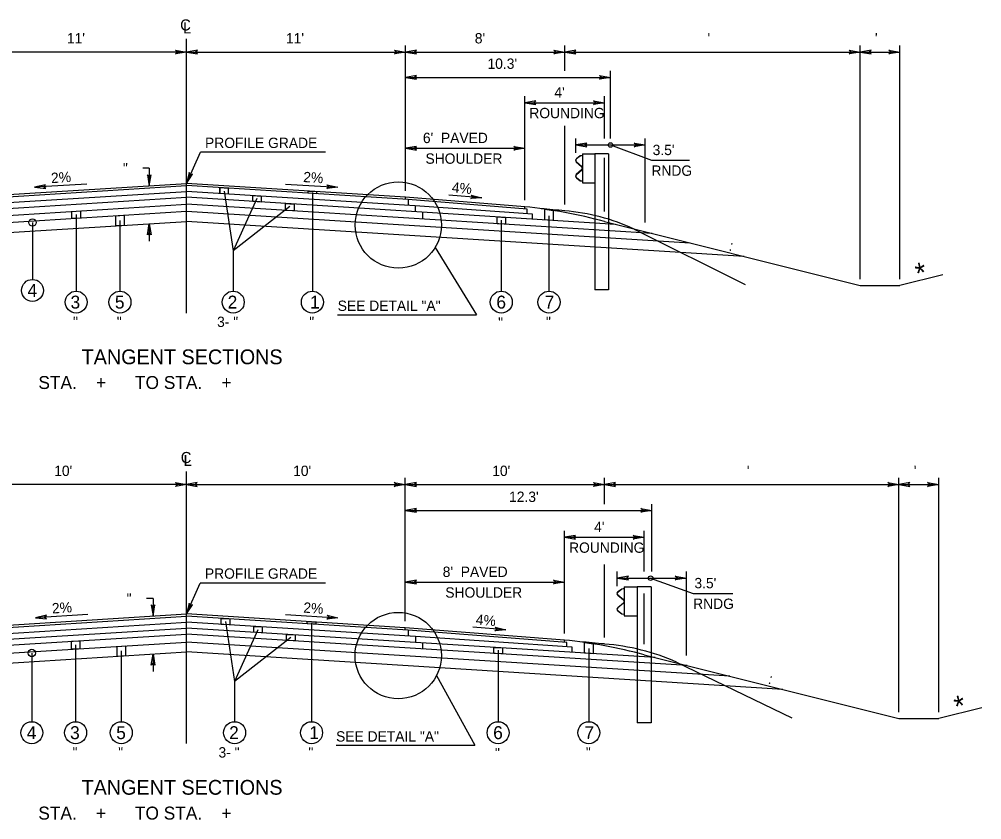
# Model space of a CAD drawing. Extents: x -592 to 1199, y -590 to 416.
# Drawn here: x -70.3 to 60, y -331.5 to -223.2 of the extents above; entities that cross this region are included whole.
import ezdxf

# ---------------------------------------------------------------- set-up
doc = ezdxf.new("R2010")
doc.units = 0
doc.layers.add('1', color=7, linetype='Continuous')
doc.layers.add('Des_ Drain_ Ftrs', color=7, linetype='Continuous')

msp = doc.modelspace()

# ---------------------------------------------------------------- linework, layer by layer
at = {"layer": '1'}
for p, q in [((-47.65, -262.93), (-47.65, -225.85)), ((-47.65, -227.61), (-77.29, -227.61)), ((-47.65, -227.61), (-18.02, -227.61)), ((-18.02, -246.37), (-18.02, -226.73)), ((-18.02, -227.61), (3.54, -227.61)), ((3.54, -230.16), (3.54, -226.73)), ((3.54, -227.61), (43.5, -227.61)), ((43.5, -258.32), (43.5, -226.73)), ((43.5, -227.61), (48.89, -227.61)), ((48.89, -258.32), (48.89, -226.73)), ((9.73, -239.31), (9.73, -230.16)), ((-18.02, -231.04), (9.73, -231.04)), ((-1.85, -247.67), (-1.85, -233.59)), ((8.92, -239.31), (8.92, -233.59)), ((-1.85, -234.47), (8.92, -234.47)), ((3.54, -248.22), (3.54, -237.62)), ((5.04, -241.26), (5.04, -239.31)), ((14.42, -250.68), (14.42, -239.31)), ((-18.02, -240.63), (-1.85, -240.63)), ((5.04, -240.19), (14.42, -240.19)), ((9.73, -240.19), (15.28, -242.26)), ((-47.65, -245.38), (-45.74, -241.18)), ((-28.82, -241.18), (-45.74, -241.18)), ((5.63, -241.66), (5.12, -242.05)), ((5.65, -241.69), (5.13, -242.07)), ((5.95, -241.6), (5.63, -241.66)), ((5.95, -241.63), (5.65, -241.69)), ((5.95, -241.38), (5.95, -245.31)), ((5.95, -241.38), (7.63, -241.38)), ((7.63, -241.38), (7.63, -259.77)), ((9.46, -241.38), (7.63, -241.38)), ((8.92, -249.19), (8.92, -241.95)), ((9.46, -241.38), (9.46, -259.77)), ((-52.67, -243.33), (-53.55, -243.33)), ((-52.67, -243.33), (-52.67, -245.7)), ((5.1, -242.48), (5.83, -243.12)), ((5.12, -242.46), (5.85, -243.09)), ((5.92, -243.3), (5.92, -243.38)), ((5.95, -243.3), (5.95, -243.38)), ((15.28, -242.26), (20.44, -242.26)), ((5.83, -243.57), (5.1, -244.2)), ((5.85, -243.59), (5.12, -244.23)), ((5.12, -244.64), (5.63, -245.02)), ((5.13, -244.61), (5.65, -245)), ((-77.65, -247.56), (-47.65, -245.68)), ((-77.29, -247.24), (-47.65, -245.38)), ((-61.11, -245.47), (-68.19, -245.91)), ((-18.02, -247.24), (-47.65, -245.38)), ((-17.66, -247.57), (-47.65, -245.68)), ((-43.13, -245.96), (-43.13, -246.76)), ((-34.25, -245.47), (-27.17, -245.91)), ((5.63, -245.02), (5.95, -245.08)), ((5.65, -245), (5.95, -245.05)), ((5.95, -245.31), (7.63, -245.31)), ((-105.7, -250.92), (-47.65, -247.27)), ((-78.62, -248.42), (-47.65, -246.47)), ((-16.68, -248.43), (-47.65, -246.48)), ((10.4, -250.93), (-47.65, -247.27)), ((-42.56, -246.42), (-41.32, -254.51)), ((-38.11, -247.42), (-41.32, -254.51)), ((-30.61, -246.63), (-30.61, -259.96)), ((-1.85, -248.55), (-18.02, -247.24)), ((-18.02, -247.54), (-18.02, -247.24)), ((-7.67, -247.32), (-12.15, -246.96)), ((-110.66, -252.16), (-47.65, -248.2)), ((15.36, -252.17), (-47.65, -248.2)), ((-33.66, -248.51), (-41.32, -254.51)), ((-1.55, -248.87), (-17.66, -247.57)), ((-17.66, -247.57), (-17.66, -248.35)), ((-16.68, -248.43), (-16.68, -249.22)), ((-0.81, -249.54), (-16.68, -248.43)), ((-1.85, -248.85), (-1.85, -248.55)), ((-115.83, -253.45), (-47.65, -249.16)), ((-62.57, -249.58), (-62.57, -259.96)), ((20.53, -253.46), (-47.65, -249.17)), ((-15.71, -249.28), (-15.71, -250.21)), ((-1.55, -249.48), (-1.55, -248.87)), ((-0.81, -250.22), (-0.81, -249.54)), ((1.41, -249.79), (1.41, -259.96)), ((5.04, -249.32), (5.04, -249.32)), ((-123.13, -255.27), (-47.65, -250.53)), ((-68.48, -250.67), (-68.48, -258.38)), ((-56.64, -250.41), (-56.64, -259.96)), ((-52.67, -250.85), (-52.67, -253.22)), ((27.82, -255.28), (-47.65, -250.53)), ((-5.05, -250.36), (-5.05, -259.96)), ((8.92, -250.56), (43.5, -259.2)), ((12.92, -251.56), (27.97, -259.08)), ((-41.32, -254.51), (-41.32, -259.96)), ((-14, -254.07), (-8.41, -263.15)), ((54.71, -257.74), (48.89, -259.2)), ((9.46, -259.77), (7.63, -259.77)), ((43.5, -259.2), (48.89, -259.2)), ((-27.19, -263.15), (-8.41, -263.15)), ((-47.66, -321.18), (-47.66, -284.36)), ((-47.66, -286.12), (-77.3, -286.12)), ((-47.66, -286.12), (-18.03, -286.12)), ((-18.03, -304.61), (-18.03, -285.24)), ((-18.03, -286.12), (8.91, -286.12)), ((8.91, -288.76), (8.91, -285.24)), ((8.91, -286.12), (48.75, -286.12)), ((48.75, -316.9), (48.75, -285.24)), ((48.75, -286.12), (54.14, -286.12)), ((54.14, -316.9), (54.14, -285.24)), ((15.34, -297.91), (15.34, -288.76)), ((-18.03, -289.64), (15.34, -289.64)), ((3.52, -306.28), (3.52, -292.38)), ((14.3, -297.91), (14.3, -292.38)), ((3.52, -293.26), (14.3, -293.26)), ((8.91, -306.82), (8.91, -296.95)), ((10.65, -299.86), (10.65, -297.91)), ((20.03, -309.27), (20.03, -297.91)), ((-47.66, -303.63), (-45.77, -299.45)), ((-28.85, -299.45), (-45.77, -299.45)), ((-18.03, -299.33), (3.52, -299.33)), ((10.65, -298.79), (20.03, -298.79)), ((15.16, -298.79), (20.93, -300.86)), ((11.27, -300.26), (10.73, -300.65)), ((11.28, -300.29), (10.75, -300.67)), ((11.59, -300.2), (11.27, -300.26)), ((11.59, -300.23), (11.28, -300.29)), ((11.59, -299.98), (11.59, -303.91)), ((11.59, -299.98), (13.34, -299.98)), ((13.34, -299.98), (13.34, -318.37)), ((15.23, -299.98), (13.34, -299.98)), ((15.23, -299.98), (15.23, -318.37)), ((-52.17, -301.54), (-53.05, -301.54)), ((-52.17, -301.54), (-52.17, -303.91)), ((10.72, -301.08), (11.47, -301.72)), ((10.73, -301.06), (11.49, -301.69)), ((11.56, -301.9), (11.56, -301.98)), ((11.59, -301.9), (11.59, -301.98)), ((14.3, -307.73), (14.3, -300.86)), ((20.93, -300.86), (26.28, -300.86)), ((11.47, -302.17), (10.72, -302.8)), ((11.49, -302.19), (10.73, -302.82)), ((10.73, -303.23), (11.27, -303.62)), ((10.75, -303.21), (11.28, -303.6)), ((-78.66, -306.69), (-47.66, -304.74)), ((-77.67, -305.82), (-47.66, -303.93)), ((-77.3, -305.49), (-47.66, -303.63)), ((-60.99, -303.69), (-68.07, -304.14)), ((-18.03, -305.49), (-47.66, -303.63)), ((-17.66, -305.82), (-47.66, -303.93)), ((-16.67, -306.69), (-47.66, -304.74)), ((-42.36, -304.67), (-41.13, -312.76)), ((-34.23, -303.72), (-27.15, -304.16)), ((11.27, -303.62), (11.59, -303.68)), ((11.28, -303.6), (11.59, -303.65)), ((11.59, -303.91), (13.34, -303.91)), ((-111.09, -309.53), (-47.66, -305.55)), ((15.77, -309.54), (-47.66, -305.55)), ((-37.97, -305.79), (-41.13, -312.76)), ((-30.72, -304.88), (-30.72, -318.21)), ((-18.03, -305.79), (-18.03, -305.49)), ((3.52, -307.16), (-18.03, -305.49)), ((-17.66, -305.82), (-17.66, -306.63)), ((3.83, -307.48), (-17.66, -305.82)), ((-4.43, -305.78), (-8.91, -305.43)), ((-115.41, -310.62), (-47.66, -306.36)), ((20.1, -310.62), (-47.66, -306.36)), ((-33.52, -306.81), (-41.13, -312.76)), ((-16.67, -306.69), (-16.67, -307.5)), ((4.56, -308.15), (-16.67, -306.69)), ((3.52, -307.46), (3.52, -307.16)), ((-121.18, -312.06), (-47.66, -307.44)), ((-62.64, -307.8), (-62.64, -318.21)), ((-56.46, -308.62), (-56.46, -318.21)), ((25.86, -312.06), (-47.66, -307.44)), ((-15.69, -307.56), (-15.69, -308.37)), ((-5.47, -308.54), (-5.47, -318.21)), ((3.83, -308.1), (3.83, -307.48)), ((4.56, -308.83), (4.56, -308.15)), ((6.8, -308.3), (6.8, -318.21)), ((10.65, -307.92), (10.65, -307.92)), ((-128.39, -313.86), (-47.66, -308.78)), ((-68.57, -308.92), (-68.57, -318.21)), ((-52.17, -309.07), (-52.17, -311.43)), ((33.07, -313.86), (-47.66, -308.78)), ((14.3, -309.17), (48.75, -317.78)), ((18.65, -310.15), (34.26, -317.68)), ((-13.82, -311.98), (-8.62, -321.4)), ((-41.13, -312.76), (-41.13, -318.21)), ((59.97, -316.33), (54.14, -317.78)), ((48.75, -317.78), (54.14, -317.78)), ((15.23, -318.37), (13.34, -318.37)), ((-27.41, -321.4), (-8.62, -321.4))]:
    msp.add_line(p, q, dxfattribs=at)
for points in [[(-43.13, -245.96), (-41.98, -246.04), (-41.98, -246.83), (-43.13, -246.76)], [(-38.68, -247.04), (-37.53, -247.11), (-37.53, -247.91), (-38.68, -247.84)], [(-31.18, -246.42), (-30.03, -246.49), (-30.03, -246.79), (-31.18, -246.72)], [(-34.23, -249.05), (-34.23, -248.12), (-33.08, -248.19), (-33.08, -249.12)], [(-63.14, -249.17), (-62, -249.1), (-62, -250.07), (-63.14, -250.14)], [(-57.22, -249.76), (-56.07, -249.69), (-56.07, -251.06), (-57.22, -251.13)], [(-5.62, -249.92), (-4.48, -249.99), (-4.48, -250.92), (-5.62, -250.85)], [(0.83, -248.88), (1.98, -249.05), (1.98, -250.4), (0.83, -250.32)], [(-42.94, -304.23), (-41.79, -304.3), (-41.79, -305.11), (-42.94, -305.04)], [(-31.29, -304.66), (-30.15, -304.73), (-30.15, -305.03), (-31.29, -304.96)], [(-38.54, -305.31), (-37.39, -305.38), (-37.39, -306.19), (-38.54, -306.12)], [(-63.21, -307.33), (-62.06, -307.26), (-62.06, -308.34), (-63.21, -308.41)], [(-34.09, -306.4), (-32.95, -306.47), (-32.95, -307.28), (-34.09, -307.21)], [(-57.03, -308.02), (-55.88, -307.95), (-55.88, -309.3), (-57.03, -309.37)], [(-6.05, -308.17), (-4.9, -308.24), (-4.9, -309.05), (-6.05, -308.97)], [(6.23, -307.5), (7.38, -307.67), (7.38, -309.01), (6.23, -308.94)]]:
    msp.add_lwpolyline(points, close=True, dxfattribs=at)
for centre, radius in [((9.73, -240.19), 0.3), ((-18.98, -251.02), 5.84), ((-68.48, -250.67), 0.5), ((-68.48, -259.87), 1.49), ((-62.57, -261.45), 1.49), ((-56.64, -261.45), 1.49), ((-41.32, -261.45), 1.49), ((-30.61, -261.45), 1.49), ((-5.05, -261.45), 1.49), ((1.41, -261.45), 1.49), ((-18.99, -309.27), 5.84), ((-68.57, -308.92), 0.5), ((-68.57, -319.7), 1.49), ((-62.64, -319.7), 1.49), ((-56.46, -319.7), 1.49), ((-41.13, -319.7), 1.49), ((-30.72, -319.7), 1.49), ((-5.47, -319.7), 1.49), ((6.8, -319.7), 1.49)]:
    msp.add_circle(centre, radius, dxfattribs=at)
for centre, radius, start, end in [((5.28, -242.27), 0.278, 126.9799, 229.021), ((5.28, -242.27), 0.249, 126.9799, 229.021), ((5.67, -243.3), 0.249, 0, 49.0365), ((5.67, -243.38), 0.249, 310.9635, 0), ((5.67, -243.3), 0.278, 0, 49.0365), ((5.67, -243.38), 0.278, 310.9635, 0), ((5.28, -244.41), 0.278, 130.979, 233.0201), ((5.28, -244.41), 0.249, 130.979, 233.0201), ((-8.74, -315.38), 67.19, 74.7619, 84.1205), ((-7.29, -349.77), 101.24, 83.8633, 85.6775), ((1.41, -276.39), 27.37, 65.1374, 85.5513), ((-3.36, -374), 67.19, 74.7598, 84.1183)]:
    msp.add_arc(centre, radius, start, end, dxfattribs=at)
msp.add_ellipse((15.16, -298.79), major_axis=(-0.311, 0), ratio=0.964041, dxfattribs=at)
for centre, major_axis, start_param, end_param in [((10.9, -300.87), (-0.288, 0), 5.35781, 7.138763), ((10.9, -300.87), (-0.258, 0), 5.35781, 7.138763), ((11.31, -301.9), (0.258, 0), 0, 0.855848), ((11.31, -301.98), (0.258, 0), 5.427337, 6.283185), ((11.31, -301.9), (0.288, 0), 0, 0.855848), ((11.31, -301.98), (0.288, 0), 5.427337, 6.283185), ((10.9, -303.01), (-0.288, 0), 5.427608, 7.208561), ((10.9, -303.01), (-0.258, 0), 5.427608, 7.208561), ((-2.31, -408.36), (105.02, 0), 1.463691, 1.495354), ((6.71, -334.99), (28.39, 0), 1.136862, 1.493152)]:
    msp.add_ellipse(centre, major_axis=major_axis, ratio=0.964041, start_param=start_param, end_param=end_param, dxfattribs=at)
at = {"layer": 'Des_ Drain_ Ftrs'}
for points in [[(-47.65, -227.61), (-49.14, -227.85), (-48.85, -227.61), (-49.14, -227.36)], [(-47.65, -227.61), (-46.16, -227.85), (-46.46, -227.61), (-46.16, -227.36)], [(-18.02, -227.61), (-19.51, -227.85), (-19.21, -227.61), (-19.51, -227.36)], [(-18.02, -227.61), (-16.53, -227.85), (-16.82, -227.61), (-16.53, -227.36)], [(3.54, -227.61), (2.05, -227.85), (2.34, -227.61), (2.05, -227.36)], [(3.54, -227.61), (5.02, -227.85), (4.73, -227.61), (5.02, -227.36)], [(43.5, -227.61), (42.01, -227.85), (42.3, -227.61), (42.01, -227.36)], [(43.5, -227.61), (44.99, -227.85), (44.69, -227.61), (44.99, -227.36)], [(48.89, -227.61), (47.4, -227.85), (47.69, -227.61), (47.4, -227.36)], [(-18.02, -231.04), (-16.53, -231.28), (-16.83, -231.04), (-16.53, -230.79)], [(9.73, -231.04), (8.24, -231.28), (8.53, -231.04), (8.24, -230.79)], [(-1.85, -234.47), (-0.37, -234.71), (-0.66, -234.47), (-0.37, -234.22)], [(8.92, -234.47), (7.43, -234.71), (7.73, -234.47), (7.43, -234.22)], [(-18.02, -240.63), (-16.53, -240.87), (-16.82, -240.63), (-16.53, -240.38)], [(-1.85, -240.63), (-3.34, -240.87), (-3.05, -240.63), (-3.34, -240.38)], [(5.04, -240.19), (6.52, -240.44), (6.23, -240.19), (6.52, -239.94)], [(14.42, -240.19), (12.93, -240.44), (13.23, -240.19), (12.93, -239.94)], [(-52.67, -245.7), (-52.42, -244.21), (-52.67, -244.5), (-52.91, -244.21)], [(-47.65, -245.38), (-46.81, -244.13), (-47.16, -244.3), (-47.26, -243.93)], [(-68.19, -245.91), (-66.69, -246.07), (-67, -245.84), (-66.72, -245.57)], [(-27.17, -245.91), (-28.67, -246.07), (-28.36, -245.84), (-28.64, -245.57)], [(-7.67, -247.32), (-9.17, -247.45), (-8.86, -247.23), (-9.13, -246.96)], [(-52.67, -250.85), (-52.42, -252.34), (-52.67, -252.04), (-52.91, -252.34)], [(-47.66, -286.12), (-49.15, -286.37), (-48.86, -286.12), (-49.15, -285.87)], [(-47.66, -286.12), (-46.18, -286.37), (-46.47, -286.12), (-46.18, -285.87)], [(-18.03, -286.12), (-19.52, -286.37), (-19.22, -286.12), (-19.52, -285.87)], [(-18.03, -286.12), (-16.54, -286.37), (-16.84, -286.12), (-16.54, -285.87)], [(8.91, -286.12), (7.42, -286.37), (7.72, -286.12), (7.42, -285.87)], [(8.91, -286.12), (10.4, -286.37), (10.11, -286.12), (10.4, -285.87)], [(48.75, -286.12), (47.26, -286.37), (47.56, -286.12), (47.26, -285.87)], [(48.75, -286.12), (50.24, -286.37), (49.95, -286.12), (50.24, -285.87)], [(54.14, -286.12), (52.65, -286.37), (52.95, -286.12), (52.65, -285.87)], [(-18.03, -289.64), (-16.54, -289.88), (-16.84, -289.64), (-16.54, -289.39)], [(15.34, -289.64), (13.85, -289.88), (14.14, -289.64), (13.85, -289.39)], [(3.52, -293.26), (5.01, -293.51), (4.72, -293.26), (5.01, -293.01)], [(14.3, -293.26), (12.81, -293.51), (13.11, -293.26), (12.81, -293.01)], [(-18.03, -299.33), (-16.54, -299.58), (-16.84, -299.33), (-16.54, -299.08)], [(3.52, -299.33), (2.03, -299.58), (2.33, -299.33), (2.03, -299.08)], [(10.65, -298.79), (12.19, -299.04), (11.88, -298.79), (12.19, -298.54)], [(20.03, -298.79), (18.49, -299.04), (18.79, -298.79), (18.49, -298.54)], [(-52.17, -303.91), (-51.92, -302.42), (-52.17, -302.72), (-52.42, -302.42)], [(-47.66, -303.63), (-46.82, -302.38), (-47.17, -302.54), (-47.27, -302.17)], [(-68.07, -304.14), (-66.57, -304.29), (-66.88, -304.06), (-66.6, -303.79)], [(-27.15, -304.16), (-28.65, -304.32), (-28.34, -304.09), (-28.62, -303.82)], [(-4.43, -305.78), (-5.93, -305.91), (-5.62, -305.69), (-5.89, -305.42)], [(-52.17, -309.07), (-51.92, -310.55), (-52.17, -310.26), (-52.42, -310.55)]]:
    msp.add_lwpolyline(points, close=True, dxfattribs=at)

# ---------------------------------------------------------------- texts
at = {"layer": '1'}
for s, height, p in [("11'", 1.4, (-63.82, -226.45)), ("11'", 1.4, (-34.18, -226.45)), ("8'", 1.4, (-8.63, -226.45)), ("  '", 1.4, (21.82, -226.45)), (" '", 1.4, (45, -226.45)), ("10.3'", 1.4, (-6.91, -229.89)), ("4'", 1.4, (2.14, -233.77)), ('ROUNDING', 1.4, (-1.25, -236.57)), ('PROFILE GRADE', 1.4, (-45.13, -240.6)), ("6'  PAVED", 1.4, (-15.65, -239.93)), ("3.5'", 1.4, (15.44, -241.56)), ('SHOULDER', 1.4, (-15.3, -242.73)), ('RNDG', 1.4, (15.27, -244.36)), ('4', 1.75, (-69.15, -260.74)), ('3', 1.75, (-63.33, -262.32)), ('5', 1.75, (-57.33, -262.32)), ('2', 1.75, (-42.07, -262.32)), ('1', 1.75, (-30.91, -262.32)), ('SEE DETAIL "A"', 1.4, (-27.18, -262.64)), ('6', 1.75, (-5.71, -262.32)), ('7', 1.75, (0.82, -262.32)), (' "', 1.4, (-63.51, -264.81)), (' "', 1.4, (-57.59, -264.81)), ('3- "', 1.4, (-43.5, -264.81)), (' "', 1.4, (-31.55, -264.81)), (' "', 1.4, (-5.99, -264.9)), ('  "', 1.4, (-0.04, -264.81)), ('TANGENT SECTIONS', 2, (-61.83, -269.85)), ('STA.    +      TO STA.    +     ', 1.75, (-67.68, -273.2)), ("10'", 1.4, (-65.54, -284.97)), ("10'", 1.4, (-33.21, -284.97)), ("10'", 1.4, (-6.27, -284.97)), ("  '", 1.4, (27.14, -284.97)), (" '", 1.4, (50.25, -284.97)), ("12.3'", 1.4, (-3.99, -288.48)), ("4'", 1.4, (7.52, -292.56)), ('ROUNDING', 1.4, (4.13, -295.36)), ('PROFILE GRADE', 1.4, (-45.15, -298.87)), ("8'  PAVED", 1.4, (-12.97, -298.63)), ("3.5'", 1.4, (21.09, -300.16)), ('SHOULDER', 1.4, (-12.62, -301.43)), ('RNDG', 1.4, (20.92, -302.96)), ('4', 1.75, (-69.25, -320.57)), ('3', 1.75, (-63.39, -320.57)), ('5', 1.75, (-57.15, -320.57)), ('2', 1.75, (-41.87, -320.57)), ('1', 1.75, (-31.02, -320.57)), ('6', 1.75, (-6.14, -320.57)), ('7', 1.75, (6.21, -320.57)), ('SEE DETAIL "A"', 1.4, (-27.4, -320.9)), (' "', 1.4, (-63.58, -323.06)), (' "', 1.4, (-57.4, -323.06)), ('3- "', 1.4, (-43.31, -323.06)), (' "', 1.4, (-31.66, -323.06)), ('  "', 1.4, (5.36, -323.06)), (' "', 1.4, (-6.42, -323.15)), ('TANGENT SECTIONS', 2, (-61.84, -328.09)), ('STA.    +      TO STA.    +     ', 1.75, (-67.69, -331.45))]:
    msp.add_text(s, height=height, dxfattribs=at).set_placement(p)
for s, height, rotation, p in [('  "', 1.4, 0.1438, (-57.28, -244.03)), ('2%', 1.4, 3.7237, (-65.92, -245.36)), ('2%', 1.4, 356.2763, (-31.88, -245.2)), ('4%', 1.4, 355.1257, (-11.78, -246.6)), (' : ', 1.4, 345.7718, (25.16, -254.32)), ('*', 2.8, 12.8479, (51.35, -259.01)), ('  "', 1.4, 0.1438, (-56.78, -302.25)), ('2%', 1.4, 3.7237, (-65.8, -303.58)), ('2%', 1.4, 356.2768, (-31.86, -303.45)), ('4%', 1.4, 355.2917, (-8.54, -305.07)), (' : ', 1.4, 345.7718, (30.48, -312.92)), ('*', 2.8, 12.8479, (56.6, -317.59))]:
    msp.add_text(s, height=height, rotation=rotation, dxfattribs=at).set_placement(p)
at = {"layer": 'Des_ Drain_ Ftrs'}
for s, p in [('C', (-48.5, -224.7)), ('L', (-48.11, -225.1)), ('C', (-48.42, -283.22)), ('L', (-48.03, -283.62))]:
    msp.add_text(s, height=1.5, dxfattribs=at).set_placement(p)

doc.saveas('drawing.dxf')
